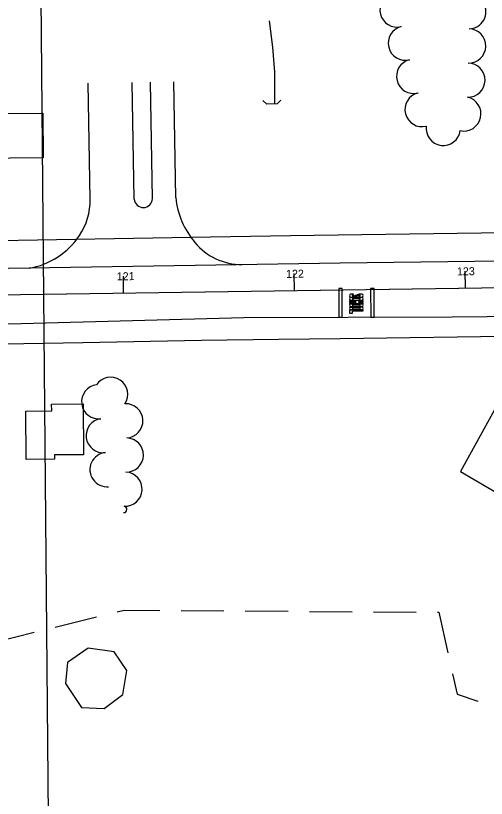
# Model space of a CAD drawing. Extents: x -2233 to 187241, y 4582 to 150524.
# Drawn here: x 111979.4 to 112254.8, y 59227.7 to 59685.3 of the extents above; entities that cross this region are included whole.
import ezdxf

# ---------------------------------------------------------------- set-up
doc = ezdxf.new("R2010")
doc.units = 0
for name, color, linetype in [('BLDG', 7, 'Continuous'), ('CULVERT', 7, 'Continuous'), ('GE_X_CL_100', 7, 'Continuous'), ('GE_X_CL_20', 7, 'Continuous'), ('GE_X_CL_2000', 7, 'Continuous'), ('GE_X_CL_50', 7, 'Continuous'), ('GRID', 7, 'Continuous'), ('PM_P_Cells', 7, 'Continuous'), ('PM_P_CL_Double_Solid', 7, 'Continuous'), ('RECREATION', 7, 'Continuous'), ('ROAD', 7, 'Continuous'), ('RW_X_Fee_RW', 7, 'Continuous'), ('TREES', 7, 'Continuous'), ('WATER', 7, 'Continuous')]:
    doc.layers.add(name, color=color, linetype=linetype)

msp = doc.modelspace()

# ---------------------------------------------------------------- linework, layer by layer
at = {"layer": 'BLDG'}
for points in [[(111951.92, 59640.72), (111951.96, 59636.13), (111972.74, 59636.31), (111972.81, 59628.07), (111995.23, 59628.27), (111995.46, 59602.15), (111937.29, 59601.64), (111936.95, 59640.59)], [(112000.48, 59454.27), (112000.45, 59458.16), (112018.83, 59458.32), (112019.09, 59428.57), (112002.11, 59428.42), (112002.13, 59426.01), (111985.56, 59425.87), (111985.31, 59454.13)]]:
    msp.add_lwpolyline(points, close=True, dxfattribs=at)
for points in [[(112259.58, 59454.91), (112239.64, 59418.74), (112263.68, 59404.65), (112265.32, 59408.18), (112281.5, 59401.95), (112290.48, 59400.79), (112298.48, 59401.35), (112309.75, 59404.58), (112318.13, 59409.32), (112320.99, 59405.85), (112344.48, 59419.91), (112323.59, 59455.24), (112306.05, 59444.75), (112301.79, 59447.87), (112297.57, 59449.27), (112291.55, 59449.63), (112286.91, 59448.88), (112283.73, 59447.73), (112281.03, 59446.07), (112278.67, 59444.77), (112259.58, 59454.91)], [(112017.83, 59280.82), (112031.19, 59280.29), (112042.16, 59288.33), (112044.49, 59302.37), (112037.06, 59313.26), (112021.83, 59315.49), (112009.78, 59307), (112008.49, 59294.79), (112017.83, 59280.82)]]:
    msp.add_lwpolyline(points, dxfattribs=at)
at = {"layer": 'CULVERT'}
for p, q in [((112126.38, 59633.49), (112123.97, 59635.72)), ((112132.47, 59633.65), (112126.38, 59633.49)), ((112132.47, 59633.65), (112134.64, 59635.93))]:
    msp.add_line(p, q, dxfattribs=at)
at = {"layer": 'GE_X_CL_100'}
for p, q in [((112242.56, 59525.97), (112242.41, 59535.97)), ((112042.58, 59523.06), (112042.43, 59533.06)), ((112142.57, 59524.52), (112142.42, 59534.52))]:
    msp.add_line(p, q, dxfattribs=at)
at = {"layer": 'GE_X_CL_20'}
msp.add_line((111585.93, 59516.43), (112674.73, 59532.24), dxfattribs=at)
at = {"layer": 'GE_X_CL_2000'}
msp.add_line((111585.93, 59516.43), (112674.73, 59532.24), dxfattribs=at)
at = {"layer": 'GE_X_CL_50'}
for p, q in [((112042.58, 59523.06), (112042.51, 59528.06)), ((112142.57, 59524.52), (112142.5, 59529.52)), ((112242.56, 59525.97), (112242.49, 59530.97))]:
    msp.add_line(p, q, dxfattribs=at)
at = {"layer": 'GRID'}
msp.add_line((111991.01, 60061.05), (112014.55, 57363.38), dxfattribs=at)
at = {"layer": 'PM_P_Cells'}
for p, q in [((112177.09, 59522.4), (112175.51, 59522.39)), ((112177.09, 59521.9), (112177.09, 59522.4)), ((112180.32, 59522.42), (112177.1, 59521.24)), ((112181.84, 59522.43), (112180.32, 59522.42)), ((112182.7, 59518.71), (112174.7, 59518.66)), ((112174.7, 59518.66), (112174.7, 59518.16)), ((112174.7, 59518.16), (112178.45, 59518.18)), ((112178.45, 59517.51), (112174.7, 59517.49)), ((112174.7, 59517.49), (112174.71, 59516.99)), ((112175.52, 59520.73), (112177.1, 59520.74)), ((112181.85, 59520.57), (112175.52, 59520.53)), ((112175.53, 59518.86), (112177.11, 59518.87)), ((112176.68, 59521.9), (112177.09, 59521.9)), ((112177.1, 59521.24), (112176.68, 59521.23)), ((112176.69, 59520.03), (112180.69, 59520.06)), ((112177.11, 59519.37), (112176.69, 59519.37)), ((112177.1, 59520.74), (112180.26, 59521.92)), ((112177.11, 59518.87), (112177.11, 59519.37)), ((112178.45, 59518.18), (112178.45, 59517.51)), ((112180.12, 59518.19), (112182.7, 59518.21)), ((112180.12, 59517.52), (112180.12, 59518.19)), ((112182.7, 59517.54), (112180.12, 59517.52)), ((112180.26, 59521.92), (112180.68, 59521.93)), ((112180.26, 59521.26), (112180.27, 59520.76)), ((112180.68, 59521.26), (112180.26, 59521.26)), ((112180.27, 59520.76), (112181.85, 59520.77)), ((112180.27, 59519.39), (112180.28, 59518.89)), ((112180.69, 59519.39), (112180.27, 59519.39)), ((112180.28, 59518.89), (112181.86, 59518.9)), ((112182.7, 59518.21), (112182.7, 59518.71)), ((112182.71, 59517.04), (112182.7, 59517.54)), ((112174.71, 59516.99), (112182.71, 59517.04)), ((112174.71, 59516.89), (112174.71, 59516.89)), ((112182.73, 59513.11), (112174.73, 59513.06)), ((112174.73, 59513.06), (112174.74, 59511.39)), ((112175.54, 59516.79), (112176.71, 59516.8)), ((112181.88, 59515.17), (112175.55, 59515.13)), ((112175.55, 59514.93), (112176.72, 59514.94)), ((112181.89, 59513.3), (112175.56, 59513.26)), ((112176.71, 59516.8), (112180.71, 59516.83)), ((112176.71, 59516.8), (112176.71, 59516.3)), ((112176.71, 59516.3), (112176.71, 59516.8)), ((112180.74, 59516.33), (112176.71, 59516.3)), ((112176.71, 59515.64), (112180.72, 59515.66)), ((112176.72, 59514.94), (112180.72, 59514.96)), ((112176.72, 59514.94), (112176.72, 59514.44)), ((112176.72, 59514.44), (112176.72, 59514.94)), ((112180.72, 59514.46), (112176.72, 59514.44)), ((112176.73, 59513.77), (112180.73, 59513.79)), ((112180.71, 59516.83), (112181.87, 59516.83)), ((112180.72, 59516.33), (112180.71, 59516.83)), ((112180.71, 59516.83), (112180.72, 59516.33)), ((112180.72, 59514.96), (112181.88, 59514.97)), ((112180.72, 59514.46), (112180.72, 59514.96)), ((112180.72, 59514.96), (112180.72, 59514.46)), ((112182.71, 59516.94), (112182.71, 59516.94)), ((112182.73, 59512.61), (112182.73, 59513.11)), ((112174.74, 59511.39), (112176.41, 59511.4)), ((112176.4, 59512.57), (112182.73, 59512.61)), ((112176.41, 59511.4), (112176.4, 59512.57))]:
    msp.add_line(p, q, dxfattribs=at)
for points in [[(112168.5, 59508.96), (112170.5, 59508.96), (112170.41, 59525.82), (112168.41, 59525.82)], [(112187.2, 59509.03), (112189.2, 59509.03), (112189.08, 59525.82), (112187.08, 59525.82)]]:
    msp.add_lwpolyline(points, close=True, dxfattribs=at)
for centre, radius, start, end in [((112175.51, 59521.56), 0.833, 90.3503, 270.3503), ((112181.84, 59521.6), 0.833, 270.3503, 90.3503), ((112175.52, 59519.69), 0.833, 90.3503, 270.3503), ((112176.68, 59521.57), 0.333, 90.3503, 270.3503), ((112176.69, 59519.7), 0.333, 90.3503, 270.3503), ((112180.68, 59521.59), 0.333, 269.7486, 90.3503), ((112180.69, 59519.73), 0.333, 269.7486, 90.952), ((112181.86, 59519.73), 0.833, 270.3503, 90.3503), ((112175.55, 59515.96), 0.833, 90.3503, 270.3503), ((112175.56, 59514.09), 0.833, 90.3503, 270.3503), ((112176.71, 59515.97), 0.333, 90.3503, 270.3503), ((112176.72, 59514.1), 0.333, 90.3503, 270.3503), ((112180.72, 59515.99), 0.333, 269.7486, 90.952), ((112180.72, 59514.13), 0.333, 269.7486, 90.952), ((112181.88, 59516), 0.833, 270.3503, 90.3503), ((112181.89, 59514.13), 0.833, 270.3503, 90.3503)]:
    msp.add_arc(centre, radius, start, end, dxfattribs=at)
at = {"layer": 'PM_P_CL_Double_Solid'}
msp.add_line((111967.59, 59521.98), (112648.31, 59531.86), dxfattribs=at)
at = {"layer": 'RECREATION'}
for p, q in [((112076.24, 59337.46), (112101.25, 59337.3)), ((112113.75, 59337.21), (112138.74, 59337.04)), ((112151.24, 59336.96), (112176.24, 59336.79)), ((112188.75, 59336.71), (112213.74, 59336.53)), ((112002.45, 59327.76), (112026.73, 59333.74)), ((111966.03, 59318.8), (111990.31, 59324.77))]:
    msp.add_line(p, q, dxfattribs=at)
for points in [[(112038.86, 59336.73), (112042.79, 59337.69), (112063.74, 59337.55)], [(112226.24, 59336.45), (112226.93, 59336.45), (112232.25, 59312.72)], [(112234.97, 59300.53), (112237.66, 59288.56), (112249.73, 59284.51)]]:
    msp.add_lwpolyline(points, dxfattribs=at)
at = {"layer": 'ROAD'}
for p, q in [((112022.96, 59577.88), (112021.84, 59645.82)), ((112048.79, 59577.98), (112047.66, 59646.24)), ((112059.37, 59578.28), (112058.25, 59646.42)), ((112073.06, 59578.89), (112071.94, 59646.64))]:
    msp.add_line(p, q, dxfattribs=at)
for points in [[(112373.84, 59543.05), (112169.26, 59540.64), (111865.76, 59535.63), (111696.22, 59533.79), (111617.75, 59532.75), (111611.79, 59532.85), (111605.74, 59534.54), (111600.24, 59539.44), (111597.13, 59546.59), (111596.48, 59553.13), (111594.73, 59649.67), (111590.02, 59829.84), (111586.81, 59967.47), (111586.75, 60057.52)], [(111556.91, 59255.77), (111567.48, 59266.55), (111576.77, 59280.34), (111583.43, 59291.82), (111588.47, 59304.99), (111592.32, 59319.24), (111594.32, 59333.28), (111595.99, 59349.34), (111596.63, 59372.59), (111594.59, 59413.18), (111592.92, 59487.6), (111593.82, 59492.21), (111595.92, 59496.55), (111599.44, 59499.03), (111602.31, 59500.49), (111663.28, 59500.75), (111810.97, 59503.1), (111982.61, 59505.35), (112112.83, 59508.76), (112234.82, 59509.19), (112418.99, 59510.92)]]:
    msp.add_lwpolyline(points, dxfattribs=at)
for centre, radius, start, end in [((111987.22, 59576.96), 35.75, 325.4765, 1.4774), ((112054.07, 59578.38), 5.3, 184.2451, 358.9703), ((112121.83, 59584.18), 49.06, 186.181, 220.1152), ((111979.98, 59581.11), 44.08, 279.4753, 326.3602), ((112111.89, 59575.67), 35.98, 219.9603, 269.6506)]:
    msp.add_arc(centre, radius, start, end, dxfattribs=at)
at = {"layer": 'RW_X_Fee_RW'}
msp.add_line((112140.23, 59556.78), (112670.17, 59564.16), dxfattribs=at)
for points in [[(111618.3, 59548), (111683.39, 59549.1), (111733.38, 59549.94), (111778.38, 59550.69), (111823.37, 59551.45), (111868.37, 59552.21), (111869.87, 59552.23), (111913.36, 59552.96), (111958.36, 59553.72), (112003.21, 59554.47), (112048.35, 59555.23), (112093.34, 59555.99), (112140.23, 59556.78)], [(112088.11, 59495.46), (112133.39, 59496.1), (112169.24, 59496.61), (112278.69, 59498.17), (112318.69, 59498.73), (112358.69, 59499.3), (112398.68, 59499.87), (112438.68, 59500.44), (112478.68, 59501.01), (112518.67, 59501.57), (112558.67, 59502.14), (112598.67, 59502.71), (112648.66, 59503.42)], [(111584.7, 59486.89), (111604.7, 59487.23), (111650.69, 59488.01), (111696.69, 59488.79), (111742.68, 59489.58), (111788.67, 59490.36), (111834.67, 59491.14), (111880.66, 59491.93), (111926.66, 59492.71), (111972.65, 59493.49), (112018.65, 59494.28), (112088.11, 59495.46)]]:
    msp.add_lwpolyline(points, dxfattribs=at)
at = {"layer": 'TREES'}
for centre, radius, start, end in [((112202.51, 59688.6), 10, 104.0804, 284.0804), ((112244.52, 59687.57), 10, 271.0562, 91.0562), ((112207.37, 59669.2), 10, 104.0804, 284.0804), ((112244.47, 59667.57), 10, 268.6621, 88.6621), ((112212.24, 59649.8), 10, 104.0804, 284.0804), ((112244, 59647.58), 10, 268.6621, 88.6621), ((112217.17, 59630.37), 10, 104.4006, 284.4006), ((112214.68, 59640.08), 0.0224, 104.0805, 284.0805), ((112241.63, 59627.82), 10, 257.6175, 77.6175), ((112229.57, 59619.37), 10, 172.424, 352.424), ((112035, 59463.91), 10, 326.3211, 146.3211), ((112027.98, 59459.55), 10, 97.4835, 277.4835), ((112043.86, 59448.38), 10, 273.1052, 93.1052), ((112030.59, 59439.72), 10, 97.5105, 277.5105), ((112044.17, 59428.4), 10, 268.6298, 88.6298), ((112032.85, 59419.85), 10, 95.4617, 275.4617), ((112043.37, 59408.42), 10, 266.7902, 86.7902), ((112042.69, 59396.59), 1.85, 266.3711, 86.3711)]:
    msp.add_arc(centre, radius, start, end, dxfattribs=at)
at = {"layer": 'WATER'}
msp.add_lwpolyline([(112127.65, 59682.19), (112129.69, 59666.94), (112130.76, 59652.22), (112130.92, 59633.74)], dxfattribs=at)

# ---------------------------------------------------------------- texts
at = {"layer": 'GE_X_CL_50'}
for s, p in [('122', (112137.62, 59531.95)), ('123', (112237.59, 59533.4)), ('121', (112038.58, 59530.51))]:
    msp.add_text(s, height=4.68, rotation=0.8319, dxfattribs=at).set_placement(p)

doc.saveas('drawing.dxf')
